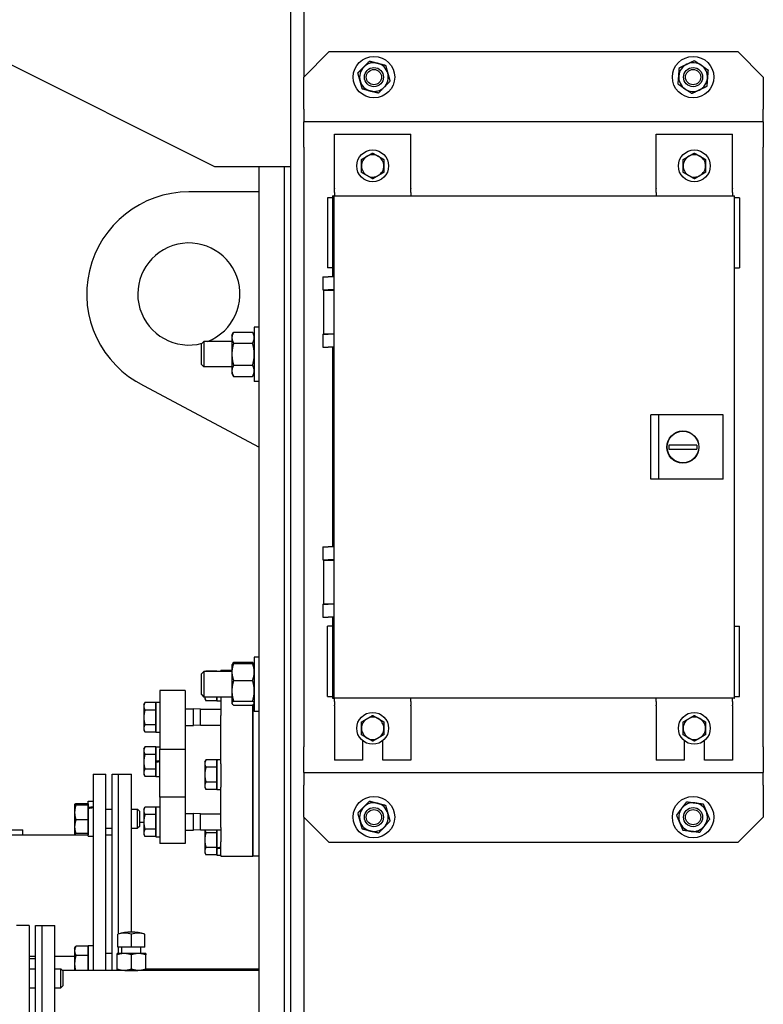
# Model space of a CAD drawing. Header units: inches. Extents: x 24 to 1128, y -69 to 748.
# Tile 264 of 656: x 386 to 401, y 222 to 241. Entities that reach past the tile are written whole.
import ezdxf

# ---------------------------------------------------------------- set-up
doc = ezdxf.new("R2010")
doc.units = ezdxf.units.IN
doc.header["$LTSCALE"] = 32
doc.header["$MEASUREMENT"] = 0
doc.layers.add('Visible (ANSI)', color=7, linetype='Continuous', lineweight=30)

msp = doc.modelspace()

# ---------------------------------------------------------------- linework, layer by layer
at = {"layer": 'Visible (ANSI)'}
for p, q in [((391.78063, 190.79617), (391.78063, 250.29617)), ((392.03063, 250.29617), (392.03063, 239.79617)), ((366.78063, 249.79617), (390.28063, 238.04617)), ((392.03063, 239.79617), (392.53063, 240.29617)), ((392.53063, 240.29617), (400.53063, 240.29617)), ((400.53063, 240.29617), (401.03063, 239.79617)), ((392.03063, 239.17117), (392.03063, 239.79617)), ((401.03063, 239.79617), (401.03063, 239.17117)), ((392.03063, 239.17117), (392.03063, 238.92117)), ((401.03063, 238.92117), (401.03063, 239.17117)), ((392.03063, 238.42117), (392.03063, 238.92117)), ((401.03063, 238.92117), (392.03063, 238.92117)), ((401.03063, 238.92117), (401.03063, 238.42117)), ((392.63063, 238.68117), (394.13063, 238.68117)), ((392.63063, 237.61614), (392.63063, 238.68117)), ((394.13063, 237.61614), (394.13063, 238.68117)), ((398.92985, 237.61614), (398.92985, 238.68117)), ((398.92985, 238.68117), (400.42985, 238.68117)), ((400.42985, 237.61614), (400.42985, 238.68117)), ((392.03063, 238.42117), (392.03063, 226.67117)), ((401.03063, 226.67117), (401.03063, 238.42117)), ((390.28063, 238.04617), (391.78063, 238.04617)), ((391.15563, 203.54617), (391.15563, 238.04617)), ((391.65563, 203.54617), (391.65563, 238.04617)), ((391.15563, 237.54617), (389.78063, 237.54617)), ((392.63063, 237.61614), (392.63063, 237.60675)), ((392.63063, 237.53245), (392.63063, 237.60675)), ((392.63063, 237.53245), (392.63063, 237.46857)), ((394.13063, 237.61614), (394.13063, 237.60675)), ((394.13063, 237.53245), (394.13063, 237.60675)), ((394.13063, 237.53245), (394.13063, 237.46857)), ((398.92985, 237.61614), (398.92985, 237.60675)), ((398.92985, 237.53245), (398.92985, 237.60675)), ((398.92985, 237.53245), (398.92985, 237.46857)), ((400.42985, 237.61614), (400.42985, 237.60675)), ((400.42985, 237.53245), (400.42985, 237.60675)), ((400.42985, 237.53245), (400.42985, 237.46857)), ((392.59323, 237.43188), (392.49481, 237.43188)), ((392.49481, 237.43188), (392.49481, 237.30188)), ((392.49481, 237.30188), (392.49481, 236.18617)), ((392.59323, 237.46857), (392.59323, 235.88196)), ((392.59323, 237.46857), (392.61769, 237.46857)), ((392.61769, 237.46857), (392.6273, 237.45897)), ((392.6273, 237.46857), (392.61769, 237.46857)), ((392.6273, 227.62605), (392.6273, 237.46857)), ((392.6273, 237.46857), (400.46194, 237.46857)), ((400.46194, 237.46857), (400.46194, 227.62605)), ((400.46194, 237.46857), (400.46725, 237.46857)), ((400.46725, 227.62605), (400.46725, 237.46857)), ((400.56567, 237.43188), (400.46725, 237.43188)), ((400.56567, 237.43188), (400.56567, 237.30188)), ((400.56567, 237.30188), (400.56567, 236.18617)), ((392.49481, 236.18617), (392.49481, 236.05617)), ((400.56567, 236.18617), (400.56567, 236.05617)), ((392.59323, 236.05617), (392.49481, 236.05617)), ((400.46725, 236.05617), (400.56567, 236.05617)), ((392.40525, 235.88196), (392.50969, 235.88196)), ((392.40525, 235.88196), (392.40525, 235.62802)), ((392.6273, 235.88196), (392.50969, 235.88196)), ((392.40525, 235.62802), (392.50969, 235.62802)), ((392.41588, 235.62113), (392.62337, 235.62113)), ((392.41588, 235.62113), (392.41588, 234.76483)), ((392.46214, 235.62802), (392.46214, 235.62113)), ((392.6273, 235.62802), (392.50969, 235.62802)), ((392.58458, 235.62802), (392.58458, 235.62113)), ((392.6273, 235.62113), (392.62337, 235.62113)), ((392.62337, 234.76483), (392.62337, 235.62113)), ((390.62383, 234.7411), (390.65733, 234.79912)), ((390.65733, 234.79912), (391.02834, 234.79912)), ((391.06183, 234.7411), (391.02834, 234.79912)), ((391.06183, 234.89735), (391.06183, 233.83485)), ((391.15563, 234.89735), (391.06183, 234.89735)), ((390.03063, 234.56891), (390.07641, 234.6161)), ((390.07641, 234.6161), (390.07641, 234.1161)), ((390.62383, 234.6161), (390.07641, 234.6161)), ((390.62383, 234.7411), (390.62383, 234.69086)), ((390.62383, 234.69086), (390.62383, 234.3661)), ((392.40525, 234.75794), (392.50969, 234.75794)), ((392.40525, 234.75794), (392.40525, 234.504)), ((392.41588, 234.76483), (392.62337, 234.76483)), ((392.46214, 234.76483), (392.46214, 234.75794)), ((392.6273, 234.75794), (392.50969, 234.75794)), ((392.58458, 234.76483), (392.58458, 234.75794)), ((392.6273, 234.76483), (392.62337, 234.76483)), ((390.03063, 234.16329), (390.03063, 234.56891)), ((390.65733, 234.58261), (391.02834, 234.58261)), ((392.40525, 234.504), (392.50969, 234.504)), ((392.6273, 234.504), (392.50969, 234.504)), ((392.59323, 234.504), (392.59323, 230.59062)), ((390.62383, 234.3661), (390.62383, 234.04134)), ((390.03063, 234.16329), (390.07641, 234.1161)), ((390.62383, 234.1161), (390.07641, 234.1161)), ((390.62383, 234.04134), (390.62383, 233.9911)), ((390.65733, 234.1496), (391.02834, 234.1496)), ((390.62383, 233.9911), (390.65733, 233.93309)), ((390.65733, 233.93309), (391.02834, 233.93309)), ((391.06183, 233.9911), (391.02834, 233.93309)), ((391.15563, 233.83485), (391.06183, 233.83485)), ((388.89481, 233.75304), (391.15563, 232.54617)), ((398.9836, 233.17723), (398.82612, 233.17723)), ((398.82612, 231.91739), (398.82612, 233.17723)), ((400.24344, 233.17723), (398.9836, 233.17723)), ((398.9836, 231.91739), (398.9836, 233.17723)), ((400.24344, 231.91739), (400.24344, 233.17723)), ((399.18045, 232.58668), (399.18045, 232.50794)), ((399.73163, 232.58668), (399.18045, 232.58668)), ((399.18045, 232.50794), (399.73163, 232.50794)), ((399.73163, 232.58668), (399.73163, 232.50794)), ((398.9836, 231.91739), (398.82612, 231.91739)), ((400.24344, 231.91739), (398.9836, 231.91739)), ((392.40525, 230.59062), (392.50969, 230.59062)), ((392.40525, 230.59062), (392.40525, 230.33668)), ((392.6273, 230.59062), (392.50969, 230.59062)), ((392.40525, 230.33668), (392.50969, 230.33668)), ((392.41588, 230.32979), (392.62337, 230.32979)), ((392.41588, 230.32979), (392.41588, 229.47349)), ((392.46214, 230.33668), (392.46214, 230.32979)), ((392.6273, 230.33668), (392.50969, 230.33668)), ((392.58458, 230.33668), (392.58458, 230.32979)), ((392.6273, 230.32979), (392.62337, 230.32979)), ((392.62337, 229.47349), (392.62337, 230.32979)), ((392.40525, 229.4666), (392.50969, 229.4666)), ((392.40525, 229.4666), (392.40525, 229.21267)), ((392.41588, 229.47349), (392.62337, 229.47349)), ((392.46214, 229.47349), (392.46214, 229.4666)), ((392.6273, 229.4666), (392.50969, 229.4666)), ((392.58458, 229.47349), (392.58458, 229.4666)), ((392.6273, 229.47349), (392.62337, 229.47349)), ((392.40525, 229.21267), (392.50969, 229.21267)), ((392.6273, 229.21267), (392.50969, 229.21267)), ((392.59323, 229.21267), (392.59323, 227.62605)), ((392.59323, 229.03845), (392.49481, 229.03845)), ((392.49481, 228.90845), (392.49481, 229.03845)), ((400.46725, 229.03845), (400.56567, 229.03845)), ((400.56567, 228.90845), (400.56567, 229.03845)), ((392.49481, 227.79274), (392.49481, 228.90845)), ((400.56567, 227.79274), (400.56567, 228.90845)), ((391.06183, 228.43085), (391.06183, 227.36835)), ((391.15563, 228.43085), (391.06183, 228.43085)), ((390.62383, 228.2746), (390.62717, 228.28039)), ((390.62383, 228.2746), (390.62383, 228.14065)), ((390.62717, 228.28039), (390.65733, 228.33262)), ((390.65733, 228.33262), (391.02834, 228.33262)), ((390.65733, 228.3065), (391.02834, 228.3065)), ((391.05849, 228.28039), (391.02834, 228.33262)), ((391.06183, 228.2746), (391.05849, 228.28039)), ((390.03063, 228.10241), (390.07641, 228.1496)), ((390.03063, 227.69679), (390.03063, 228.10241)), ((390.07641, 228.1496), (390.07641, 227.6496)), ((390.62383, 228.1496), (390.07641, 228.1496)), ((390.11187, 228.1496), (390.11496, 228.15495)), ((390.32763, 228.15495), (390.11496, 228.15495)), ((390.32763, 228.1496), (390.32763, 228.15927)), ((390.32763, 228.15927), (390.40563, 228.15927)), ((390.32763, 228.15495), (390.32763, 228.1496)), ((390.40563, 228.17877), (390.40563, 228.15547)), ((390.40563, 228.17877), (390.62383, 228.17877)), ((390.40563, 228.1496), (390.40563, 228.15547)), ((390.62383, 228.14065), (390.62383, 227.77135)), ((390.65733, 227.97479), (391.02834, 227.97479)), ((389.21167, 227.78023), (389.21167, 226.62722)), ((389.71167, 227.78023), (389.21167, 227.78023)), ((389.71167, 227.78023), (389.71167, 226.62722)), ((390.03063, 227.69679), (390.07641, 227.6496)), ((390.62383, 227.77135), (390.62383, 227.5303)), ((392.49481, 227.66274), (392.49481, 227.79274)), ((392.49481, 227.66274), (392.59323, 227.66274)), ((400.46725, 227.66274), (400.56567, 227.66274)), ((400.56567, 227.66274), (400.56567, 227.79274)), ((388.89866, 227.50298), (388.92023, 227.54033)), ((388.89866, 227.50298), (388.89866, 227.46847)), ((388.89866, 227.46847), (388.89866, 227.25097)), ((389.13366, 227.54164), (388.92099, 227.54164)), ((389.13366, 227.54164), (389.13366, 227.46847)), ((389.13366, 227.50298), (389.13367, 227.50298)), ((389.13366, 227.46847), (389.13366, 227.3953)), ((389.13367, 226.95998), (389.13367, 227.54598)), ((389.13367, 227.54598), (389.21167, 227.54598)), ((390.62383, 227.6496), (390.07641, 227.6496)), ((390.09263, 227.6496), (390.09263, 227.61627)), ((390.09263, 227.61627), (390.11496, 227.5776)), ((390.32763, 227.5776), (390.11496, 227.5776)), ((390.32763, 227.6496), (390.32763, 227.5776)), ((390.32763, 227.57327), (390.32763, 227.6496)), ((390.32763, 227.61627), (390.32763, 227.61627)), ((390.32763, 227.57327), (390.40563, 227.57327)), ((390.40563, 227.6496), (390.40563, 227.28913)), ((390.62383, 227.5303), (390.62383, 227.5246)), ((390.62383, 227.5246), (390.62717, 227.51882)), ((390.65733, 227.5679), (391.02834, 227.5679)), ((390.65733, 227.4927), (391.02834, 227.4927)), ((391.03063, 227.4941), (391.03063, 227.28913)), ((391.03063, 227.28913), (391.03063, 227.4941)), ((391.06183, 227.5246), (391.05849, 227.51882)), ((392.59323, 227.62605), (392.61769, 227.62605)), ((392.6273, 227.63566), (392.61769, 227.62605)), ((392.6273, 227.62605), (392.61769, 227.62605)), ((400.46194, 227.62605), (392.6273, 227.62605)), ((392.63063, 227.56217), (392.63063, 227.62605)), ((392.63063, 227.56217), (392.63063, 227.48787)), ((392.63063, 227.47848), (392.63063, 227.48787)), ((392.63063, 227.47848), (392.63063, 226.41345)), ((394.13063, 227.56217), (394.13063, 227.62605)), ((394.13063, 227.56217), (394.13063, 227.48787)), ((394.13063, 227.47848), (394.13063, 227.48787)), ((394.13063, 227.47848), (394.13063, 226.41345)), ((398.92985, 227.56217), (398.92985, 227.62605)), ((398.92985, 227.56217), (398.92985, 227.48787)), ((398.92985, 227.47848), (398.92985, 227.48787)), ((398.92985, 227.47848), (398.92985, 226.41345)), ((400.42985, 227.56217), (400.42985, 227.62605)), ((400.42985, 227.56217), (400.42985, 227.48787)), ((400.42985, 227.47848), (400.42985, 227.48787)), ((400.42985, 227.47848), (400.42985, 226.41345)), ((400.46194, 227.62605), (400.46725, 227.62605)), ((389.13366, 227.3953), (388.92099, 227.3953)), ((389.13366, 227.3953), (389.13366, 227.25097)), ((389.71167, 227.41498), (389.86977, 227.41498)), ((389.86977, 227.09098), (389.86977, 227.41498)), ((390.00867, 227.40923), (389.86977, 227.41498)), ((390.00867, 227.09673), (390.00867, 227.40923)), ((390.00867, 227.40923), (390.40563, 227.40923)), ((390.40563, 226.3379), (390.40563, 227.28913)), ((391.03063, 226.3379), (391.03063, 227.28913)), ((391.03063, 227.28913), (391.03063, 226.3379)), ((391.15563, 227.36835), (391.06183, 227.36835)), ((388.89866, 227.25097), (388.89866, 227.03547)), ((389.13366, 227.10664), (388.92099, 227.10664)), ((389.13366, 227.25097), (389.13366, 227.10664)), ((389.13366, 227.10664), (389.13366, 227.03547)), ((389.71167, 227.09098), (389.86977, 227.09098)), ((390.00867, 227.09673), (389.86977, 227.09098)), ((390.00867, 227.09673), (390.40563, 227.09673)), ((388.89866, 227.03547), (388.89866, 227.00298)), ((388.89866, 227.00298), (388.92023, 226.96562)), ((389.13366, 226.96431), (388.92099, 226.96431)), ((389.13366, 227.03547), (389.13366, 226.96431)), ((389.13366, 227.00298), (389.13367, 227.00298)), ((389.13367, 226.95998), (389.21167, 226.95998)), ((393.18378, 226.79346), (393.18378, 226.41345)), ((393.57748, 226.41345), (393.57748, 226.79346)), ((399.483, 226.7941), (399.483, 226.41345)), ((399.8767, 226.41345), (399.8767, 226.79283)), ((388.89866, 226.63373), (388.92023, 226.67108)), ((388.89866, 226.63373), (388.89866, 226.59923)), ((388.89866, 226.59923), (388.89866, 226.38172)), ((389.13366, 226.6724), (388.92099, 226.6724)), ((389.13366, 226.52606), (388.92099, 226.52606)), ((389.13366, 226.6724), (389.13366, 226.59923)), ((389.13366, 226.63373), (389.13367, 226.63373)), ((389.13366, 226.59923), (389.13366, 226.52606)), ((389.13366, 226.52606), (389.13366, 226.38172)), ((389.13367, 226.38615), (389.13367, 226.67673)), ((389.13367, 226.67673), (389.21167, 226.67673)), ((389.21167, 225.68511), (389.21167, 226.62722)), ((389.21167, 226.62722), (389.71167, 226.62722)), ((389.71167, 226.62722), (389.71167, 225.68511)), ((392.03063, 226.17117), (392.03063, 226.67117)), ((401.03063, 226.67117), (401.03063, 226.17117)), ((388.89866, 226.38172), (388.89866, 226.16623)), ((389.13366, 226.38172), (389.13366, 226.23739)), ((389.13367, 226.38521), (389.13367, 226.38615)), ((389.13367, 226.36664), (389.13367, 226.38521)), ((389.13367, 226.09073), (389.13367, 226.36664)), ((390.09263, 226.37771), (390.11496, 226.41639)), ((390.09263, 226.37771), (390.09263, 226.34422)), ((390.09263, 226.34422), (390.09263, 226.12771)), ((390.32763, 226.41639), (390.11496, 226.41639)), ((390.32763, 226.42068), (390.32763, 226.42071)), ((390.32763, 226.42071), (390.35034, 226.42071)), ((390.32763, 226.41977), (390.32763, 226.42068)), ((390.32763, 225.83471), (390.32763, 226.41977)), ((390.32763, 226.41639), (390.32763, 226.34422)), ((390.32763, 226.37771), (390.32763, 226.37771)), ((390.32763, 226.34422), (390.32763, 226.27205)), ((390.40563, 226.3379), (390.40563, 225.88056)), ((391.03063, 226.3379), (391.03063, 225.88056)), ((391.03063, 225.88056), (391.03063, 226.3379)), ((393.18378, 226.41345), (392.63063, 226.41345)), ((394.13063, 226.41345), (393.57748, 226.41345)), ((399.483, 226.41345), (398.92985, 226.41345)), ((400.42985, 226.41345), (399.8767, 226.41345)), ((387.90563, 226.13511), (387.90563, 222.29617)), ((387.90563, 226.13511), (388.15563, 226.13511)), ((388.15563, 222.29617), (388.15563, 226.13511)), ((388.28063, 222.29617), (388.28063, 226.13511)), ((388.28063, 226.13511), (388.40563, 226.13511)), ((388.40563, 223.00832), (388.40563, 226.13511)), ((388.40563, 226.13511), (388.65563, 226.13511)), ((388.40563, 223.00832), (388.40563, 226.13511)), ((388.65563, 223.04217), (388.65563, 226.13511)), ((388.89866, 226.16623), (388.89866, 226.13373)), ((388.89866, 226.13373), (388.92023, 226.09638)), ((389.13366, 226.23739), (388.92099, 226.23739)), ((389.13366, 226.23739), (389.13366, 226.16623)), ((389.13366, 226.16623), (389.13366, 226.09507)), ((389.13366, 226.13373), (389.13367, 226.13373)), ((390.09263, 226.12771), (390.09263, 225.9112)), ((390.32763, 226.27205), (390.11496, 226.27205)), ((390.32763, 226.27205), (390.32763, 226.12771)), ((390.32763, 226.12771), (390.32763, 225.98337)), ((392.03063, 226.17117), (392.03063, 225.92117)), ((392.03063, 226.17117), (401.03063, 226.17117)), ((401.03063, 225.92117), (401.03063, 226.17117)), ((389.13366, 226.09507), (388.92099, 226.09507)), ((389.13367, 226.09073), (389.21167, 226.09073)), ((390.32763, 225.98337), (390.11496, 225.98337)), ((390.32763, 225.98337), (390.32763, 225.9112)), ((392.03063, 225.29617), (392.03063, 225.92117)), ((401.03063, 225.92117), (401.03063, 225.29617)), ((390.09263, 225.9112), (390.09263, 225.87771)), ((390.09263, 225.87771), (390.11496, 225.83904)), ((390.32763, 225.83904), (390.11496, 225.83904)), ((390.32763, 225.9112), (390.32763, 225.83904)), ((390.32763, 225.87771), (390.32763, 225.87771)), ((390.32763, 225.83471), (390.40563, 225.83471)), ((390.40563, 225.09391), (390.40563, 225.88056)), ((391.03063, 225.09391), (391.03063, 225.88056)), ((391.03063, 225.88056), (391.03063, 225.09391)), ((387.54363, 225.54563), (387.54401, 225.5463)), ((387.54363, 225.54563), (387.54363, 225.54497)), ((387.54363, 225.54497), (387.54363, 225.3881)), ((387.81163, 225.55611), (387.56873, 225.55611)), ((387.81163, 225.53383), (387.56873, 225.53383)), ((387.81163, 225.48333), (387.81163, 225.60613)), ((387.81163, 225.60613), (387.90563, 225.60613)), ((387.81163, 225.55611), (387.81163, 225.54497)), ((387.81163, 225.54563), (387.81163, 225.54563)), ((387.81163, 225.54497), (387.81163, 225.53383)), ((387.81163, 225.53383), (387.81163, 225.3881)), ((389.21167, 225.68511), (389.21167, 224.78023)), ((389.71167, 225.68511), (389.21167, 225.68511)), ((389.71167, 225.68511), (389.71167, 224.78023)), ((387.54363, 225.3881), (387.54363, 225.10776)), ((387.81163, 225.46476), (387.81163, 225.48333)), ((387.81163, 224.92313), (387.81163, 225.46476)), ((387.81163, 225.3881), (387.81163, 225.24236)), ((388.15563, 225.45213), (388.28063, 225.45213)), ((388.65563, 225.45213), (388.77447, 225.45213)), ((388.77447, 225.07713), (388.77447, 225.45213)), ((388.81163, 225.41379), (388.77447, 225.45213)), ((388.81163, 225.41379), (388.81163, 225.11547)), ((388.89866, 225.45399), (388.92023, 225.49135)), ((388.89866, 225.45399), (388.89866, 225.41949)), ((388.89866, 225.41949), (388.89866, 225.20199)), ((389.13366, 225.49266), (388.92099, 225.49266)), ((389.13366, 225.34632), (388.92099, 225.34632)), ((389.13366, 225.49266), (389.13366, 225.41949)), ((389.13366, 225.45399), (389.13367, 225.45399)), ((389.13366, 225.41949), (389.13366, 225.34632)), ((389.13366, 225.34632), (389.13366, 225.20199)), ((389.13367, 224.91099), (389.13367, 225.49699)), ((389.13367, 225.49699), (389.21167, 225.49699)), ((389.71167, 225.36599), (389.86977, 225.36599)), ((389.86977, 225.04199), (389.86977, 225.36599)), ((390.00867, 225.36024), (389.86977, 225.36599)), ((390.00867, 225.04774), (390.00867, 225.36024)), ((390.00867, 225.36024), (390.40563, 225.36024)), ((387.81163, 225.24236), (387.56873, 225.24236)), ((387.81163, 225.24236), (387.81163, 225.10776)), ((388.81163, 225.19761), (388.89866, 225.19761)), ((388.89866, 225.20199), (388.89866, 224.98649)), ((389.13366, 225.20199), (389.13366, 225.05765)), ((392.03063, 225.29617), (392.03063, 190.79617)), ((392.53063, 224.79617), (392.03063, 225.29617)), ((401.03063, 225.29617), (400.53063, 224.79617)), ((385.59063, 225.04617), (386.53063, 225.04617)), ((386.53063, 224.94761), (386.53063, 225.04617)), ((387.54363, 225.10776), (387.54363, 224.98363)), ((387.54363, 224.98363), (387.54363, 224.94761)), ((387.54363, 224.98363), (387.54401, 224.98297)), ((387.81163, 224.97316), (387.56873, 224.97316)), ((387.81163, 225.10776), (387.81163, 224.97316)), ((387.81163, 224.98363), (387.81163, 224.98363)), ((387.81163, 224.97316), (387.81163, 224.94761)), ((388.15563, 225.07713), (388.28063, 225.07713)), ((388.65563, 225.07713), (388.77447, 225.07713)), ((388.81163, 225.11547), (388.77447, 225.07713)), ((388.89866, 224.98649), (388.89866, 224.95399)), ((388.89866, 224.95399), (388.92023, 224.91664)), ((389.13366, 225.05765), (388.92099, 225.05765)), ((389.13366, 225.05765), (389.13366, 224.98649)), ((389.13366, 224.98649), (389.13366, 224.91533)), ((389.13366, 224.95399), (389.13367, 224.95399)), ((389.71167, 225.04199), (389.86977, 225.04199)), ((390.00867, 225.04774), (389.86977, 225.04199)), ((390.00867, 225.04774), (390.40563, 225.04774)), ((390.09263, 225.04774), (390.09263, 224.84672)), ((390.32763, 224.99106), (390.11496, 224.99106)), ((390.32763, 225.04774), (390.32763, 224.99106)), ((390.32763, 224.69676), (390.32763, 225.04774)), ((390.32763, 224.99106), (390.32763, 224.84672)), ((390.40563, 225.09391), (390.40563, 224.81449)), ((391.03063, 225.09391), (391.03063, 224.81449)), ((391.03063, 224.81449), (391.03063, 225.09391)), ((380.04688, 224.94761), (387.81163, 224.94761)), ((387.81163, 224.92313), (387.90563, 224.92313)), ((388.15563, 224.94761), (388.28063, 224.94761)), ((389.13366, 224.91533), (388.92099, 224.91533)), ((389.13367, 224.91099), (389.21167, 224.91099)), ((389.71167, 224.78023), (389.21167, 224.78023)), ((390.09263, 224.84672), (390.09263, 224.63021)), ((390.32763, 224.84672), (390.32763, 224.70238)), ((390.40563, 224.54135), (390.40563, 224.81449)), ((391.03063, 224.54135), (391.03063, 224.81449)), ((391.03063, 224.81449), (391.03063, 224.54135)), ((400.53063, 224.79617), (392.53063, 224.79617)), ((390.09263, 224.63021), (390.09263, 224.59672)), ((390.09263, 224.59672), (390.11496, 224.55804)), ((390.32763, 224.70238), (390.11496, 224.70238)), ((390.32763, 224.70238), (390.32763, 224.63021)), ((390.32763, 224.68034), (390.32763, 224.69676)), ((390.32763, 224.55372), (390.32763, 224.68034)), ((390.32763, 224.63021), (390.32763, 224.55804)), ((390.32763, 224.59672), (390.32763, 224.59672)), ((390.32763, 224.55804), (390.11496, 224.55804)), ((390.32763, 224.55372), (390.40563, 224.55372)), ((390.40563, 224.54135), (390.40563, 224.53422)), ((390.40563, 224.53422), (391.03063, 224.53422)), ((391.03063, 224.54135), (391.03063, 224.53422)), ((391.03063, 224.53422), (391.03063, 224.54135)), ((391.15563, 224.53422), (391.03063, 224.53422)), ((386.65563, 223.17117), (386.40563, 223.17117)), ((386.65563, 223.17117), (386.65563, 217.92117)), ((386.78063, 217.92117), (386.78063, 223.17117)), ((386.78063, 223.17117), (386.90563, 223.17117)), ((386.90563, 217.92117), (386.90563, 223.17117)), ((386.90563, 223.17117), (387.15563, 223.17117)), ((386.90563, 217.92117), (386.90563, 223.17117)), ((387.15563, 217.92117), (387.15563, 223.17117)), ((388.39047, 222.74917), (388.39047, 223.00399)), ((388.65563, 222.74917), (388.65563, 223.00399)), ((388.9208, 222.74917), (388.9208, 223.00399)), ((387.54363, 222.72338), (387.56199, 222.75519)), ((387.54363, 222.72338), (387.54363, 222.67551)), ((387.54363, 222.67551), (387.54363, 222.42309)), ((387.81163, 222.76609), (387.56873, 222.76609)), ((387.81163, 222.29617), (387.81163, 222.78388)), ((387.81163, 222.78388), (387.90563, 222.78388)), ((387.81163, 222.76609), (387.81163, 222.67551)), ((387.81163, 222.72338), (387.81163, 222.72338)), ((387.81163, 222.67551), (387.81163, 222.58494)), ((388.52305, 222.74917), (388.39047, 222.74917)), ((388.40563, 222.62417), (388.40563, 222.74917)), ((388.40563, 222.62417), (388.40563, 222.74917)), ((388.46813, 222.62417), (388.46813, 222.74917)), ((388.65563, 222.74917), (388.52305, 222.74917)), ((388.78822, 222.74917), (388.65563, 222.74917)), ((388.9208, 222.74917), (388.78822, 222.74917)), ((388.84313, 222.62417), (388.84313, 222.74917)), ((386.65563, 222.57261), (386.78063, 222.57261)), ((386.78063, 222.5225), (386.65563, 222.5225)), ((387.15563, 222.57261), (387.54363, 222.57261)), ((387.81163, 222.58494), (387.56873, 222.58494)), ((387.81163, 222.58494), (387.81163, 222.42309)), ((388.15563, 222.62988), (388.28063, 222.62988)), ((388.51488, 222.62417), (388.37413, 222.62417)), ((388.37413, 222.32131), (388.37413, 222.59903)), ((388.79638, 222.62417), (388.51488, 222.62417)), ((388.65563, 222.32131), (388.65563, 222.59903)), ((388.93713, 222.62417), (388.79638, 222.62417)), ((388.93713, 222.32131), (388.93713, 222.59903)), ((386.65563, 222.32466), (386.78063, 222.32466)), ((387.15563, 222.32466), (387.27447, 222.32466)), ((387.27447, 221.94966), (387.27447, 222.32466)), ((387.31163, 222.28632), (387.27447, 222.32466)), ((387.30208, 222.29617), (388.37413, 222.29617)), ((387.31163, 222.28632), (387.31163, 221.988)), ((387.54363, 222.42309), (387.54363, 222.29617)), ((387.81163, 222.42309), (387.81163, 222.29617)), ((388.37413, 222.29617), (388.51488, 222.29617)), ((388.46813, 222.29254), (388.46813, 222.29617)), ((388.51488, 222.29617), (388.79638, 222.29617)), ((388.79638, 222.29617), (388.93713, 222.29617)), ((388.84313, 222.29254), (388.84313, 222.29617)), ((388.93713, 222.32261), (391.15563, 222.32261)), ((388.93713, 222.29617), (391.15563, 222.29617)), ((390.40563, 222.32261), (390.40563, 222.29617)), ((390.65563, 222.32261), (390.65563, 222.29617)), ((390.78063, 222.32261), (390.78063, 222.29617)), ((391.03063, 222.32261), (391.03063, 222.29617)), ((391.03063, 222.29617), (391.03063, 222.32261)), ((386.65563, 221.94966), (386.78063, 221.94966)), ((387.15563, 221.94966), (387.27447, 221.94966)), ((387.31163, 221.988), (387.27447, 221.94966))]:
    msp.add_line(p, q, dxfattribs=at)
for centre, radius in [((393.40563, 239.79617), 0.40625), ((399.65563, 239.79617), 0.40625), ((393.40563, 239.79617), 0.1875), ((393.40563, 239.79617), 0.14916), ((399.65563, 239.79617), 0.1875), ((399.65563, 239.79617), 0.14916), ((393.38063, 238.05617), 0.3125), ((399.68063, 238.05617), 0.3125), ((399.45604, 232.54731), 0.31496), ((399.45604, 232.54731), 0.30906), ((393.38063, 227.03617), 0.3125), ((399.68063, 227.03617), 0.3125), ((393.40563, 225.29617), 0.40625), ((399.65563, 225.29617), 0.40625), ((393.40563, 225.29617), 0.1875), ((393.40563, 225.29617), 0.14916), ((399.65563, 225.29617), 0.1875), ((399.65563, 225.29617), 0.14916)]:
    msp.add_circle(centre, radius, dxfattribs=at)
for centre, radius, start, end in [((393.40563, 239.79617), 0.2815, 75.569843, 135.569843), ((393.40563, 239.79617), 0.2815, 15.569843, 75.569843), ((399.65563, 239.79617), 0.2815, 115.657916, 175.657916), ((399.65563, 239.79617), 0.2815, 55.657916, 115.657916), ((399.65563, 239.79617), 0.2815, 355.657916, 55.657916), ((393.40563, 239.79617), 0.2815, 135.569843, 195.569843), ((393.40563, 239.79617), 0.2815, 315.569843, 15.569843), ((399.65563, 239.79617), 0.2815, 175.657916, 235.657916), ((393.40563, 239.79617), 0.2815, 195.569843, 255.569843), ((399.65563, 239.79617), 0.2815, 295.657916, 355.657916), ((393.40563, 239.79617), 0.2815, 255.569843, 315.569843), ((399.65563, 239.79617), 0.2815, 235.657916, 295.657916), ((393.38063, 238.05617), 0.219, 60.33074, 120.33074), ((399.68063, 238.05617), 0.219, 60.259659, 120.259659), ((393.38063, 238.05617), 0.219, 120.33074, 180.33074), ((393.38063, 238.05617), 0.219, 0.33074, 60.33074), ((399.68063, 238.05617), 0.219, 120.259659, 180.259659), ((399.68063, 238.05617), 0.219, 0.259659, 60.259659), ((393.38063, 238.05617), 0.219, 180.33074, 240.33074), ((393.38063, 238.05617), 0.219, 300.33074, 0.33074), ((399.68063, 238.05617), 0.219, 180.259659, 240.259659), ((399.68063, 238.05617), 0.219, 300.259659, 0.259659), ((393.38063, 238.05617), 0.219, 240.33074, 300.33074), ((399.68063, 238.05617), 0.219, 240.259659, 300.259659), ((389.78063, 235.54617), 2, 90, 243.710265), ((389.78063, 235.54617), 1, 291.554833, 285.174382), ((393.38063, 227.03617), 0.219, 120.259659, 180.259659), ((393.38063, 227.03617), 0.219, 60.259659, 120.259659), ((393.38063, 227.03617), 0.219, 0.259659, 60.259659), ((399.68063, 227.03617), 0.219, 120.259659, 180.259659), ((399.68063, 227.03617), 0.219, 60.259659, 120.259659), ((399.68063, 227.03617), 0.219, 0.259659, 60.259659), ((393.38063, 227.03617), 0.219, 180.259659, 240.259659), ((393.38063, 227.03617), 0.219, 300.259659, 0.259659), ((399.68063, 227.03617), 0.219, 180.259659, 240.259659), ((399.68063, 227.03617), 0.219, 300.259659, 0.259659), ((393.38063, 227.03617), 0.219, 240.259659, 300.259659), ((399.68063, 227.03617), 0.219, 240.259659, 300.259659), ((393.40563, 225.29617), 0.2815, 75.569843, 135.569843), ((393.40563, 225.29617), 0.2815, 15.569843, 75.569843), ((399.65563, 225.29617), 0.2815, 82.841499, 142.841499), ((399.65563, 225.29617), 0.2815, 22.841499, 82.841499), ((393.40563, 225.29617), 0.2815, 135.569843, 195.569843), ((393.40563, 225.29617), 0.2815, 315.569843, 15.569843), ((399.65563, 225.29617), 0.2815, 142.841499, 202.841499), ((399.65563, 225.29617), 0.2815, 322.841499, 22.841499), ((393.40563, 225.29617), 0.2815, 195.569843, 255.569843), ((399.65563, 225.29617), 0.2815, 202.841499, 262.841499), ((393.40563, 225.29617), 0.2815, 255.569843, 315.569843), ((399.65563, 225.29617), 0.2815, 262.841499, 322.841499), ((388.65563, 222.10217), 0.94, 73.61499, 106.38501)]:
    msp.add_arc(centre, radius, start, end, dxfattribs=at)
for centre, major_axis, ratio, start_param, end_param in [((389.15637, 226.38373), (1.66169, 0.29293), 0.00374894, 1.53685284, 1.5837997), ((389.26696, 226.38373), (1.66169, 0.29293), 0.00374894, 1.60341803, 1.65043845), ((390.35034, 226.12771), (1.66169, 0), 0.17632698, 1.53751373, 1.58446059), ((390.46093, 226.12771), (1.66169, 0), 0.17632698, 1.60407892, 1.65109934), ((387.839, 225.26463), (1.93652, 0.26254), 0.1127787, 1.5210942, 1.56963656), ((387.97227, 225.26463), (1.93652, 0.26254), 0.1127787, 1.58992184, 1.63854554), ((390.35034, 224.84672), (1.66154, 0.25566), 0.08613948, 4.68547102, 4.73241788), ((390.46093, 224.84672), (1.66154, 0.25566), 0.08613948, 4.61883227, 4.66585269), ((388.52305, 222.10217), (0, 0.92111), 0.70710678, 6.07819391, 6.4881767), ((388.78822, 222.10217), (0, 0.92111), 0.70710678, 6.07819391, 6.4881767)]:
    msp.add_ellipse(centre, major_axis=major_axis, ratio=ratio, start_param=start_param, end_param=end_param, dxfattribs=at)
for points, weights in [([(393.20461, 239.99323), (393.25741, 240.04709), (393.31839, 240.10929)], [1, 1.0379548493, 1]), ([(393.31839, 240.10929), (393.40273, 240.08759), (393.47578, 240.06879)], [1, 1.0379548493, 1]), ([(393.47578, 240.06879), (393.54883, 240.04999), (393.63318, 240.02829)], [1, 1.0379548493, 1]), ([(393.63318, 240.02829), (393.65656, 239.94439), (393.6768, 239.87173)], [1, 1.0379548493, 1]), ([(399.38725, 239.97954), (399.46575, 240.01725), (399.53374, 240.04991)], [1, 1.0379548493, 1]), ([(399.53374, 240.04991), (399.60173, 240.08257), (399.68024, 240.12028)], [1, 1.0379548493, 1]), ([(399.68024, 240.12028), (399.75216, 240.07115), (399.81444, 240.0286)], [1, 1.0379548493, 1]), ([(399.81444, 240.0286), (399.87672, 239.98605), (399.94863, 239.93691)], [1, 1.0379548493, 1]), ([(393.09084, 239.87717), (393.15181, 239.93937), (393.20461, 239.99323)], [1, 1.0379548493, 1]), ([(393.13446, 239.72061), (393.11422, 239.79327), (393.09084, 239.87717)], [1, 1.0379548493, 1]), ([(393.6768, 239.87173), (393.69705, 239.79907), (393.72043, 239.71517)], [1, 1.0379548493, 1]), ([(399.36264, 239.65542), (399.36923, 239.74227), (399.37494, 239.81748)], [1, 1.0379548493, 1]), ([(399.37494, 239.81748), (399.38065, 239.89269), (399.38725, 239.97954)], [1, 1.0379548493, 1]), ([(399.94863, 239.93691), (399.94204, 239.85007), (399.93632, 239.77486)], [1, 1.0379548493, 1]), ([(393.17809, 239.56405), (393.15471, 239.64795), (393.13446, 239.72061)], [1, 1.0379548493, 1]), ([(393.72043, 239.71517), (393.65946, 239.65297), (393.60665, 239.59911)], [1, 1.0379548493, 1]), ([(399.49683, 239.56374), (399.43455, 239.60629), (399.36264, 239.65542)], [1, 1.0379548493, 1]), ([(399.92402, 239.6128), (399.84551, 239.57509), (399.77752, 239.54243)], [1, 1.0379548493, 1]), ([(399.93632, 239.77486), (399.93061, 239.69965), (399.92402, 239.6128)], [1, 1.0379548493, 1]), ([(393.33548, 239.52355), (393.26244, 239.54235), (393.17809, 239.56405)], [1, 1.0379548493, 1]), ([(393.49288, 239.48305), (393.40853, 239.50475), (393.33548, 239.52355)], [1, 1.0379548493, 1]), ([(393.60665, 239.59911), (393.55385, 239.54525), (393.49288, 239.48305)], [1, 1.0379548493, 1]), ([(399.63102, 239.47205), (399.55911, 239.52119), (399.49683, 239.56374)], [1, 1.0379548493, 1]), ([(399.77752, 239.54243), (399.70953, 239.50977), (399.63102, 239.47205)], [1, 1.0379548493, 1]), ([(393.27004, 238.24519), (393.32069, 238.27483), (393.37917, 238.30904)], [1, 1.0379548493, 1]), ([(393.37917, 238.30904), (393.43805, 238.2755), (393.48904, 238.24646)], [1, 1.0379548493, 1]), ([(399.57027, 238.24533), (399.62096, 238.2749), (399.67949, 238.30905)], [1, 1.0379548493, 1]), ([(399.67949, 238.30905), (399.73832, 238.27543), (399.78927, 238.24632)], [1, 1.0379548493, 1]), ([(393.16091, 238.18134), (393.21939, 238.21556), (393.27004, 238.24519)], [1, 1.0379548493, 1]), ([(393.16164, 238.05491), (393.1613, 238.11359), (393.16091, 238.18134)], [1, 1.0379548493, 1]), ([(393.48904, 238.24646), (393.54002, 238.21741), (393.5989, 238.18387)], [1, 1.0379548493, 1]), ([(393.5989, 238.18387), (393.59929, 238.11611), (393.59963, 238.05743)], [1, 1.0379548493, 1]), ([(399.46106, 238.18162), (399.51959, 238.21576), (399.57027, 238.24533)], [1, 1.0379548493, 1]), ([(399.46164, 238.05518), (399.46137, 238.11386), (399.46106, 238.18162)], [1, 1.0379548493, 1]), ([(399.78927, 238.24632), (399.84022, 238.21721), (399.89906, 238.1836)], [1, 1.0379548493, 1]), ([(399.89906, 238.1836), (399.89936, 238.11584), (399.89963, 238.05716)], [1, 1.0379548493, 1]), ([(393.16237, 237.92847), (393.16198, 237.99623), (393.16164, 238.05491)], [1, 1.0379548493, 1]), ([(393.27223, 237.86588), (393.22124, 237.89493), (393.16237, 237.92847)], [1, 1.0379548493, 1]), ([(393.60036, 237.931), (393.54187, 237.89678), (393.49123, 237.86715)], [1, 1.0379548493, 1]), ([(393.59963, 238.05743), (393.59997, 237.99875), (393.60036, 237.931)], [1, 1.0379548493, 1]), ([(399.46221, 237.92874), (399.4619, 237.9965), (399.46164, 238.05518)], [1, 1.0379548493, 1]), ([(399.57199, 237.86602), (399.52104, 237.89513), (399.46221, 237.92874)], [1, 1.0379548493, 1]), ([(399.9002, 237.93072), (399.84168, 237.89658), (399.79099, 237.86701)], [1, 1.0379548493, 1]), ([(399.89963, 238.05716), (399.8999, 237.99848), (399.9002, 237.93072)], [1, 1.0379548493, 1]), ([(393.38209, 237.80329), (393.32322, 237.83683), (393.27223, 237.86588)], [1, 1.0379548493, 1]), ([(393.49123, 237.86715), (393.44058, 237.83751), (393.38209, 237.80329)], [1, 1.0379548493, 1]), ([(399.68178, 237.80329), (399.62295, 237.83691), (399.57199, 237.86602)], [1, 1.0379548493, 1]), ([(399.79099, 237.86701), (399.74031, 237.83744), (399.68178, 237.80329)], [1, 1.0379548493, 1]), ([(390.65733, 234.79912), (390.62383, 234.7411), (390.62383, 234.69086)], [1, 1.0379548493, 1]), ([(391.06183, 234.69086), (391.06183, 234.7411), (391.02834, 234.79912)], [1, 1.0379548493, 1]), ([(390.62383, 234.69086), (390.62383, 234.64062), (390.65733, 234.58261)], [1, 1.0379548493, 1]), ([(391.02834, 234.58261), (391.06183, 234.64062), (391.06183, 234.69086)], [1, 1.0379548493, 1]), ([(390.65733, 234.58261), (390.62383, 234.46658), (390.62383, 234.3661)], [1, 1.0379548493, 1]), ([(391.06183, 234.3661), (391.06183, 234.46658), (391.02834, 234.58261)], [1, 1.0379548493, 1]), ([(390.62383, 234.3661), (390.62383, 234.26562), (390.65733, 234.1496)], [1, 1.0379548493, 1]), ([(391.02834, 234.1496), (391.06183, 234.26562), (391.06183, 234.3661)], [1, 1.0379548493, 1]), ([(390.65733, 234.1496), (390.62383, 234.09158), (390.62383, 234.04134)], [1, 1.0379548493, 1]), ([(390.62383, 234.04134), (390.62383, 233.9911), (390.65733, 233.93309)], [1, 1.0379548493, 1]), ([(391.06183, 234.04134), (391.06183, 234.09158), (391.02834, 234.1496)], [1, 1.0379548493, 1]), ([(391.02834, 233.93309), (391.06183, 233.9911), (391.06183, 234.04134)], [1, 1.0379548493, 1]), ([(390.65733, 228.3065), (390.62383, 228.21762), (390.62383, 228.14065)], [1, 1.0379548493, 1]), ([(390.62717, 228.28039), (390.63423, 228.29261), (390.65733, 228.3065)], [1.01647331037, 1.02587101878, 1]), ([(390.65733, 228.33262), (390.64531, 228.31179), (390.63773, 228.29261)], [1, 1.01329823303, 1.01727786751]), ([(391.04794, 228.29261), (391.04036, 228.31179), (391.02834, 228.33262)], [1.01727786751, 1.01329823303, 1]), ([(391.06183, 228.14065), (391.06183, 228.21762), (391.02834, 228.3065)], [1, 1.0379548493, 1]), ([(391.02834, 228.3065), (391.05144, 228.29261), (391.05849, 228.28039)], [1, 1.02587101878, 1.01647331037]), ([(390.11496, 228.15495), (390.1134, 228.15225), (390.11196, 228.1496)], [1, 1.0025562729, 1.00476821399]), ([(390.62383, 228.14065), (390.62383, 228.06368), (390.65733, 227.97479)], [1, 1.0379548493, 1]), ([(391.02834, 227.97479), (391.06183, 228.06368), (391.06183, 228.14065)], [1, 1.0379548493, 1]), ([(390.65733, 227.97479), (390.62383, 227.86577), (390.62383, 227.77135)], [1, 1.0379548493, 1]), ([(391.06183, 227.77135), (391.06183, 227.86577), (391.02834, 227.97479)], [1, 1.0379548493, 1]), ([(390.62383, 227.77135), (390.62383, 227.67692), (390.65733, 227.5679)], [1, 1.0379548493, 1]), ([(391.02834, 227.5679), (391.06183, 227.67692), (391.06183, 227.77135)], [1, 1.0379548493, 1]), ([(388.92099, 227.54164), (388.89866, 227.50243), (388.89866, 227.46847)], [1, 1.0379548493, 1]), ([(388.89866, 227.46847), (388.89866, 227.43451), (388.92099, 227.3953)], [1, 1.0379548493, 1]), ([(388.92023, 227.54033), (388.92061, 227.54098), (388.92099, 227.54164)], [1.0012420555, 1.00063153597, 1]), ([(390.09263, 227.6496), (390.09268, 227.61618), (390.11496, 227.5776)], [1.00017810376, 1.0378655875, 1]), ([(390.65733, 227.5679), (390.62383, 227.54775), (390.62383, 227.5303)], [1, 1.0379548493, 1]), ([(390.62383, 227.5303), (390.62383, 227.51285), (390.65733, 227.4927)], [1, 1.0379548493, 1]), ([(391.06183, 227.5303), (391.06183, 227.54775), (391.02834, 227.5679)], [1, 1.0379548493, 1]), ([(391.02834, 227.4927), (391.06183, 227.51285), (391.06183, 227.5303)], [1, 1.0379548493, 1]), ([(388.92099, 227.3953), (388.89866, 227.31795), (388.89866, 227.25097)], [1, 1.0379548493, 1]), ([(393.27027, 227.22533), (393.32096, 227.2549), (393.37949, 227.28905)], [1, 1.0379548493, 1]), ([(393.37949, 227.28905), (393.43832, 227.25543), (393.48927, 227.22632)], [1, 1.0379548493, 1]), ([(399.57027, 227.22533), (399.62096, 227.2549), (399.67949, 227.28905)], [1, 1.0379548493, 1]), ([(399.67949, 227.28905), (399.73832, 227.25543), (399.78927, 227.22632)], [1, 1.0379548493, 1]), ([(388.89866, 227.25097), (388.89866, 227.18398), (388.92099, 227.10664)], [1, 1.0379548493, 1]), ([(388.92099, 227.10664), (388.89866, 227.0685), (388.89866, 227.03547)], [1, 1.0379548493, 1]), ([(393.16106, 227.16162), (393.21959, 227.19576), (393.27027, 227.22533)], [1, 1.0379548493, 1]), ([(393.16164, 227.03518), (393.16137, 227.09386), (393.16106, 227.16162)], [1, 1.0379548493, 1]), ([(393.48927, 227.22632), (393.54022, 227.19721), (393.59906, 227.1636)], [1, 1.0379548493, 1]), ([(393.59906, 227.1636), (393.59936, 227.09584), (393.59963, 227.03716)], [1, 1.0379548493, 1]), ([(399.46106, 227.16162), (399.51959, 227.19576), (399.57027, 227.22533)], [1, 1.0379548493, 1]), ([(399.46164, 227.03518), (399.46137, 227.09386), (399.46106, 227.16162)], [1, 1.0379548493, 1]), ([(399.78927, 227.22632), (399.84022, 227.19721), (399.89906, 227.1636)], [1, 1.0379548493, 1]), ([(399.89906, 227.1636), (399.89936, 227.09584), (399.89963, 227.03716)], [1, 1.0379548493, 1]), ([(388.89866, 227.03547), (388.89866, 227.00245), (388.92099, 226.96431)], [1, 1.0379548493, 1]), ([(393.16221, 226.90874), (393.1619, 226.9765), (393.16164, 227.03518)], [1, 1.0379548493, 1]), ([(393.27199, 226.84602), (393.22104, 226.87513), (393.16221, 226.90874)], [1, 1.0379548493, 1]), ([(393.6002, 226.91072), (393.54168, 226.87658), (393.49099, 226.84701)], [1, 1.0379548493, 1]), ([(393.59963, 227.03716), (393.5999, 226.97848), (393.6002, 226.91072)], [1, 1.0379548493, 1]), ([(399.46221, 226.90874), (399.4619, 226.9765), (399.46164, 227.03518)], [1, 1.0379548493, 1]), ([(399.57199, 226.84602), (399.52104, 226.87513), (399.46221, 226.90874)], [1, 1.0379548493, 1]), ([(399.9002, 226.91072), (399.84168, 226.87658), (399.79099, 226.84701)], [1, 1.0379548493, 1]), ([(399.89963, 227.03716), (399.8999, 226.97848), (399.9002, 226.91072)], [1, 1.0379548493, 1]), ([(393.38178, 226.78329), (393.32295, 226.81691), (393.27199, 226.84602)], [1, 1.0379548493, 1]), ([(393.49099, 226.84701), (393.44031, 226.81744), (393.38178, 226.78329)], [1, 1.0379548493, 1]), ([(399.68178, 226.78329), (399.62295, 226.81691), (399.57199, 226.84602)], [1, 1.0379548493, 1]), ([(399.79099, 226.84701), (399.74031, 226.81744), (399.68178, 226.78329)], [1, 1.0379548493, 1]), ([(388.92099, 226.6724), (388.89866, 226.63319), (388.89866, 226.59923)], [1, 1.0379548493, 1]), ([(388.89866, 226.59923), (388.89866, 226.56527), (388.92099, 226.52606)], [1, 1.0379548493, 1]), ([(388.92099, 226.52606), (388.89866, 226.44871), (388.89866, 226.38172)], [1, 1.0379548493, 1]), ([(388.92023, 226.67108), (388.92061, 226.67174), (388.92099, 226.6724)], [1.0012420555, 1.00063153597, 1]), ([(388.89866, 226.38172), (388.89866, 226.31474), (388.92099, 226.23739)], [1, 1.0379548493, 1]), ([(390.11496, 226.41639), (390.09263, 226.37771), (390.09263, 226.34422)], [1, 1.0379548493, 1]), ([(390.09263, 226.34422), (390.09263, 226.31072), (390.11496, 226.27205)], [1, 1.0379548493, 1]), ([(388.92099, 226.23739), (388.89866, 226.19926), (388.89866, 226.16623)], [1, 1.0379548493, 1]), ([(388.89866, 226.16623), (388.89866, 226.1332), (388.92099, 226.09507)], [1, 1.0379548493, 1]), ([(390.11496, 226.27205), (390.09263, 226.1947), (390.09263, 226.12771)], [1, 1.0379548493, 1]), ([(390.09263, 226.12771), (390.09263, 226.06072), (390.11496, 225.98337)], [1, 1.0379548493, 1]), ([(390.11496, 225.98337), (390.09263, 225.9447), (390.09263, 225.9112)], [1, 1.0379548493, 1]), ([(390.09263, 225.9112), (390.09263, 225.87771), (390.11496, 225.83904)], [1, 1.0379548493, 1]), ([(387.56873, 225.55611), (387.54363, 225.55014), (387.54363, 225.54497)], [1, 1.0379548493, 1]), ([(387.54363, 225.54497), (387.54363, 225.5398), (387.56873, 225.53383)], [1, 1.0379548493, 1]), ([(387.56873, 225.53383), (387.54363, 225.45573), (387.54363, 225.3881)], [1, 1.0379548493, 1]), ([(393.20461, 225.49323), (393.25741, 225.54709), (393.31839, 225.60929)], [1, 1.0379548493, 1]), ([(393.31839, 225.60929), (393.40273, 225.58759), (393.47578, 225.56879)], [1, 1.0379548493, 1]), ([(393.47578, 225.56879), (393.54883, 225.54999), (393.63318, 225.52829)], [1, 1.0379548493, 1]), ([(393.63318, 225.52829), (393.65656, 225.44439), (393.6768, 225.37173)], [1, 1.0379548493, 1]), ([(399.43129, 225.4662), (399.47685, 225.52632), (399.52945, 225.59573)], [1, 1.0379548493, 1]), ([(399.52945, 225.59573), (399.61587, 225.58487), (399.69071, 225.57548)], [1, 1.0379548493, 1]), ([(399.69071, 225.57548), (399.76555, 225.56608), (399.85197, 225.55522)], [1, 1.0379548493, 1]), ([(399.85197, 225.55522), (399.88578, 225.47496), (399.91506, 225.40544)], [1, 1.0379548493, 1]), ([(387.54363, 225.3881), (387.54363, 225.32046), (387.56873, 225.24236)], [1, 1.0379548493, 1]), ([(388.92099, 225.49266), (388.89866, 225.45345), (388.89866, 225.41949)], [1, 1.0379548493, 1]), ([(388.89866, 225.41949), (388.89866, 225.38553), (388.92099, 225.34632)], [1, 1.0379548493, 1]), ([(388.92099, 225.34632), (388.89866, 225.26897), (388.89866, 225.20199)], [1, 1.0379548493, 1]), ([(388.92023, 225.49135), (388.92061, 225.492), (388.92099, 225.49266)], [1.0012420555, 1.00063153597, 1]), ([(393.09084, 225.37717), (393.15181, 225.43937), (393.20461, 225.49323)], [1, 1.0379548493, 1]), ([(393.13446, 225.22061), (393.11422, 225.29327), (393.09084, 225.37717)], [1, 1.0379548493, 1]), ([(393.6768, 225.37173), (393.69705, 225.29907), (393.72043, 225.21517)], [1, 1.0379548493, 1]), ([(399.33312, 225.33668), (399.38573, 225.40609), (399.43129, 225.4662)], [1, 1.0379548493, 1]), ([(399.39621, 225.1869), (399.36693, 225.25641), (399.33312, 225.33668)], [1, 1.0379548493, 1]), ([(399.91506, 225.40544), (399.94434, 225.33593), (399.97815, 225.25566)], [1, 1.0379548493, 1]), ([(387.56873, 225.24236), (387.54363, 225.17023), (387.54363, 225.10776)], [1, 1.0379548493, 1]), ([(388.89866, 225.20199), (388.89866, 225.135), (388.92099, 225.05765)], [1, 1.0379548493, 1]), ([(393.17809, 225.06405), (393.15471, 225.14795), (393.13446, 225.22061)], [1, 1.0379548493, 1]), ([(393.72043, 225.21517), (393.65946, 225.15297), (393.60665, 225.09911)], [1, 1.0379548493, 1]), ([(399.4593, 225.03712), (399.42549, 225.11738), (399.39621, 225.1869)], [1, 1.0379548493, 1]), ([(399.97815, 225.25566), (399.92554, 225.18625), (399.87998, 225.12614)], [1, 1.0379548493, 1]), ([(387.54363, 225.10776), (387.54363, 225.04529), (387.56873, 224.97316)], [1, 1.0379548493, 1]), ([(387.56873, 224.97316), (387.54664, 224.97841), (387.54401, 224.98297)], [1, 1.0332430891, 1.00825367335]), ([(387.55006, 224.97881), (387.55249, 224.96347), (387.55587, 224.94761)], [1.01896802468, 1.01880519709, 1.01582184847]), ([(388.92099, 225.05765), (388.89866, 225.01952), (388.89866, 224.98649)], [1, 1.0379548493, 1]), ([(388.89866, 224.98649), (388.89866, 224.95346), (388.92099, 224.91533)], [1, 1.0379548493, 1]), ([(390.11496, 224.99106), (390.09263, 224.91371), (390.09263, 224.84672)], [1, 1.0379548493, 1]), ([(390.09373, 225.04774), (390.09748, 225.02133), (390.11496, 224.99106)], [1.01318173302, 1.02946490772, 1]), ([(393.33548, 225.02355), (393.26244, 225.04235), (393.17809, 225.06405)], [1, 1.0379548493, 1]), ([(393.49288, 224.98305), (393.40853, 225.00475), (393.33548, 225.02355)], [1, 1.0379548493, 1]), ([(393.60665, 225.09911), (393.55385, 225.04525), (393.49288, 224.98305)], [1, 1.0379548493, 1]), ([(399.62055, 225.01686), (399.54571, 225.02626), (399.4593, 225.03712)], [1, 1.0379548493, 1]), ([(399.78181, 224.99661), (399.69539, 225.00746), (399.62055, 225.01686)], [1, 1.0379548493, 1]), ([(399.87998, 225.12614), (399.83442, 225.06602), (399.78181, 224.99661)], [1, 1.0379548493, 1]), ([(390.09263, 224.84672), (390.09263, 224.77973), (390.11496, 224.70238)], [1, 1.0379548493, 1]), ([(390.11496, 224.70238), (390.09263, 224.66371), (390.09263, 224.63021)], [1, 1.0379548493, 1]), ([(390.09263, 224.63021), (390.09263, 224.59672), (390.11496, 224.55804)], [1, 1.0379548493, 1]), ([(387.56873, 222.76609), (387.54363, 222.71755), (387.54363, 222.67551)], [1, 1.0379548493, 1]), ([(387.54363, 222.67551), (387.54363, 222.63348), (387.56873, 222.58494)], [1, 1.0379548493, 1]), ([(387.56199, 222.75519), (387.56508, 222.76054), (387.56873, 222.76609)], [1.00917474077, 1.00533815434, 1]), ([(387.56873, 222.58494), (387.54363, 222.49821), (387.54363, 222.42309)], [1, 1.0379548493, 1]), ([(388.37413, 222.59903), (388.37413, 222.62417), (388.37413, 222.62417)], [1, 1.0379548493, 1]), ([(388.51488, 222.62417), (388.44956, 222.62417), (388.37413, 222.59903)], [1, 1.0379548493, 1]), ([(388.65563, 222.59903), (388.58021, 222.62417), (388.51488, 222.62417)], [1, 1.0379548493, 1]), ([(388.79638, 222.62417), (388.73106, 222.62417), (388.65563, 222.59903)], [1, 1.0379548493, 1]), ([(388.93713, 222.59903), (388.86171, 222.62417), (388.79638, 222.62417)], [1, 1.0379548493, 1]), ([(388.93713, 222.62417), (388.93713, 222.62417), (388.93713, 222.59903)], [1, 1.0379548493, 1]), ([(387.54363, 222.42309), (387.54363, 222.36259), (387.55948, 222.29617)], [1, 1.03034776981, 1.01216486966]), ([(388.37413, 222.29617), (388.37413, 222.29617), (388.37413, 222.32131)], [1, 1.0379548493, 1]), ([(388.37413, 222.32131), (388.44956, 222.29617), (388.51488, 222.29617)], [1, 1.0379548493, 1]), ([(388.51488, 222.29617), (388.58021, 222.29617), (388.65563, 222.32131)], [1, 1.0379548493, 1]), ([(388.65563, 222.32131), (388.73106, 222.29617), (388.79638, 222.29617)], [1, 1.0379548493, 1]), ([(388.79638, 222.29617), (388.86171, 222.29617), (388.93713, 222.32131)], [1, 1.0379548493, 1]), ([(388.93713, 222.32131), (388.93713, 222.29617), (388.93713, 222.29617)], [1, 1.0379548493, 1])]:
    msp.add_rational_spline(points, weights, degree=2, dxfattribs=at)
msp.add_open_spline([(388.87438, 222.29617), (388.87438, 222.29617), (388.86888, 222.29546), (388.84655, 222.29287), (388.82972, 222.29104), (388.79091, 222.2876), (388.76633, 222.28576), (388.71244, 222.28316), (388.68313, 222.28244), (388.62814, 222.28244), (388.59882, 222.28316), (388.54494, 222.28576), (388.52036, 222.2876), (388.48155, 222.29104), (388.46472, 222.29287), (388.44238, 222.29546), (388.43688, 222.29617), (388.43688, 222.29617)], degree=3, knots=[0.83812805, 0.83812805, 0.83812805, 0.83812805, 1.04765918, 1.04765918, 1.25719032, 1.25719032, 1.46672321, 1.46672321, 1.6762561, 1.6762561, 1.88578898, 1.88578898, 2.09532187, 2.09532187, 2.30485301, 2.30485301, 2.51438414, 2.51438414, 2.51438414, 2.51438414], dxfattribs=at)

doc.saveas('drawing.dxf')
